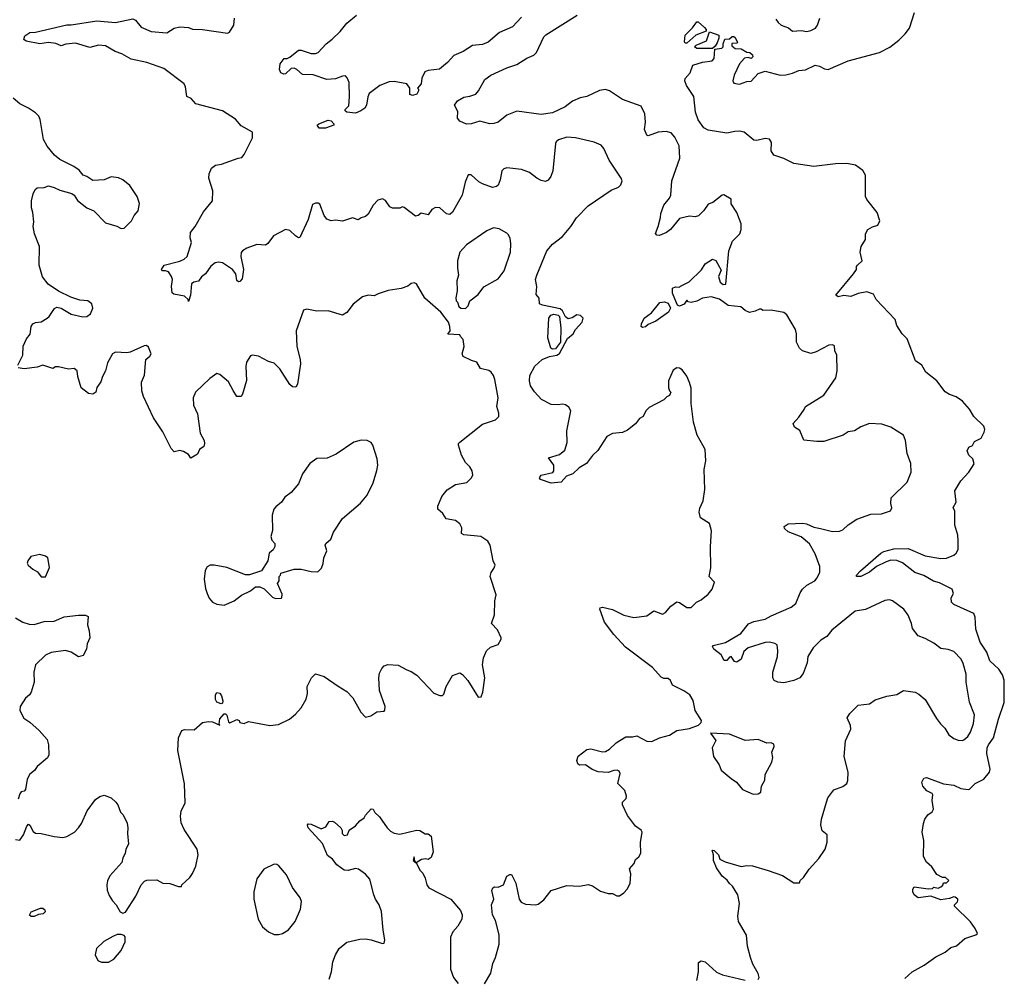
# Model space of a CAD drawing. Extents: x 2087054 to 2277909, y 548907 to 753496.
# Tile 346 of 444: x 2182814 to 2189709, y 716330 to 723044. Entities that reach past the tile are written whole.
import ezdxf

# ---------------------------------------------------------------- set-up
doc = ezdxf.new("R2010")
doc.units = 0

msp = doc.modelspace()

# ---------------------------------------------------------------- linework, layer by layer
at = {"layer": '0CON20XD'}
for points in [[(2186328.5, 723061.5), (2186265, 722994.7), (2186173.1, 722955), (2186093.7, 722886.3), (2186055, 722871.4), (2185985, 722862.7), (2185918.5, 722821.5), (2185855, 722794.7), (2185809.3, 722745), (2185752.4, 722697.6), (2185675, 722688.9), (2185651.8, 722678.2), (2185630, 722635), (2185624, 722595), (2185600, 722565), (2185607.5, 722557.5), (2185607.5, 722545), (2185595, 722522.5), (2185565, 722513.3), (2185545, 722520), (2185546.7, 722565), (2185525, 722596.2), (2185435, 722611.5), (2185402, 722608), (2185335.6, 722584.4), (2185262, 722528), (2185250.8, 722505), (2185241.4, 722445), (2185230.8, 722425), (2185203.8, 722405), (2185165, 722390), (2185105, 722396.7), (2185092.5, 722405), (2185093.8, 722415), (2185118.6, 722441.4), (2185124.4, 722505), (2185120, 722605), (2185107.1, 722637.1), (2185095, 722650), (2185075, 722649.2), (2185025, 722630), (2184965, 722624.5), (2184868.8, 722658.8), (2184795, 722660), (2184755, 722696.2), (2184735, 722706), (2184715, 722702), (2184675, 722666.2), (2184663.6, 722663.6), (2184641.7, 722671.7), (2184633.3, 722695), (2184638.8, 722735), (2184665, 722772.5), (2184686.4, 722773.6), (2184705, 722782.5), (2184765, 722830.8), (2184785, 722830.6), (2184855, 722807.9), (2184885, 722807.3), (2184905, 722814.5), (2184958.9, 722875), (2185002.2, 722907.8), (2185057.6, 722962.4), (2185105, 723019.4), (2185173.3, 723075)], [(2187343.3, 721555), (2187295, 721533.1), (2187274.4, 721534.4), (2187266.2, 721546.2), (2187285.6, 721595), (2187302.1, 721657.9), (2187303.2, 721686.8), (2187324.5, 721745.5), (2187364.6, 721795.4), (2187373.5, 721815), (2187381.6, 721915), (2187437.5, 722075), (2187431.4, 722161.4), (2187402.6, 722222.6), (2187375, 722252.5), (2187341.2, 722261.2), (2187285, 722255.7), (2187215, 722232), (2187205.9, 722235.9), (2187189.4, 722275), (2187197, 722327), (2187192.5, 722385), (2187165, 722438.8), (2187035.3, 722485.3), (2186945, 722546.7), (2186915, 722554.4), (2186875, 722548.6), (2186784.4, 722505.6), (2186737.7, 722497.7), (2186685, 722473.8), (2186633.8, 722435), (2186545, 722392.1), (2186465, 722381.1), (2186295, 722404), (2186225, 722376.2), (2186165, 722326.7), (2186133.6, 722316.4), (2186105, 722313.8), (2186035, 722333.8), (2185975, 722314.2), (2185942.3, 722312.3), (2185895, 722332.5), (2185880, 722355), (2185881.7, 722401.7), (2185857.5, 722445), (2185880, 722475), (2185925, 722502), (2185965, 722508), (2186006.8, 722523.2), (2186025.8, 722545), (2186071.2, 722625), (2186113.8, 722655), (2186225, 722707.5), (2186295, 722730), (2186365, 722774), (2186414.4, 722795.6), (2186432, 722815), (2186484.2, 722925), (2186498.3, 722938.3), (2186717.5, 723075)], [(2189011.7, 716328.3), (2189063.8, 716375), (2189148.6, 716421.4), (2189229.1, 716480.9), (2189295, 716513.3), (2189335, 716546.7), (2189375, 716556.7), (2189431.7, 716608.3), (2189510, 716635), (2189520, 716645), (2189505, 716680), (2189472.5, 716725), (2189360, 716835), (2189360, 716845), (2189380, 716865), (2189382.5, 716875), (2189382.5, 716885), (2189365, 716898.8), (2189355, 716901.2), (2189325, 716890), (2189265, 716880), (2189195, 716906.7), (2189105, 716893.3), (2189077.5, 716915), (2189067.5, 716935), (2189067.5, 716955), (2189078.3, 716971.7), (2189175, 716957.5), (2189205, 716960), (2189215, 716967.5), (2189245, 716962.5), (2189265, 716970), (2189278.3, 716981.7), (2189281.7, 716998.3), (2189305, 717000), (2189320, 717015), (2189297, 717037), (2189275, 717037.5), (2189237, 717057), (2189201.7, 717111.7), (2189164.4, 717144.4), (2189143.6, 717183.6), (2189146, 717295), (2189133.8, 717355), (2189143.3, 717415), (2189153.3, 717445), (2189173.3, 717475), (2189203, 717497), (2189212.5, 717515), (2189203.6, 717576.4), (2189207.5, 717615), (2189202.5, 717625), (2189165, 717644), (2189138, 717675), (2189130, 717705), (2189145, 717732.5), (2189163, 717737), (2189283, 717693), (2189355, 717684.2), (2189405, 717659.2), (2189455, 717652), (2189465, 717654), (2189504.6, 717695.4), (2189565, 717725.7), (2189604.4, 717775), (2189609.4, 717795), (2189586.5, 717905), (2189588.9, 717945), (2189596.9, 717965), (2189633.8, 718015), (2189668.2, 718145), (2189708.5, 718261.5), (2189708.7, 718418.7), (2189697.1, 718455), (2189669.2, 718495), (2189607.1, 718555), (2189585.5, 718615), (2189538.9, 718685), (2189509.6, 718775), (2189505, 718860), (2189495.6, 718885.6), (2189355, 718948.6), (2189338.6, 718965), (2189337.5, 718995), (2189353.8, 719025), (2189343.3, 719055), (2189255, 719100.4), (2189212.8, 719112.8), (2189145, 719152.2), (2189082.8, 719172.8), (2188995, 719240), (2188955, 719255.8), (2188915, 719258.1), (2188882, 719248), (2188814.7, 719215.3), (2188765, 719176), (2188705, 719144.2), (2188672.5, 719145), (2188673.8, 719155), (2188702, 719185), (2188845, 719308.5), (2188865, 719320), (2188935, 719338.8), (2189035, 719339.6), (2189155, 719289.3), (2189265, 719270.7), (2189305, 719273.8), (2189355, 719293.6), (2189372.7, 719307.3), (2189385.4, 719334.6), (2189386.2, 719395), (2189383.1, 719435), (2189362.9, 719505), (2189361.9, 719601.9), (2189351.7, 719628.3), (2189371.4, 719665), (2189361.2, 719745), (2189405.4, 719814.6), (2189459.2, 719875), (2189496.8, 719933.2), (2189487.7, 719967.7), (2189460, 719995), (2189447.5, 720025), (2189460.7, 720049.3), (2189485, 720062.5), (2189500.7, 720089.3), (2189545.8, 720114.2), (2189568, 720155), (2189572, 720175), (2189565, 720196.7), (2189496.2, 720265), (2189465, 720316.2), (2189415, 720373.3), (2189372.7, 720402.7), (2189325, 720419.4), (2189295, 720438.1), (2189236, 720516), (2189159.2, 720575), (2189132, 720625), (2189085.9, 720655.9), (2189028.6, 720808.6), (2188993.3, 720845), (2188955, 720902.5), (2188943.3, 720945), (2188811.2, 721085), (2188791.7, 721121.7), (2188745, 721138.1), (2188685, 721127.8), (2188635, 721105.5), (2188585, 721112), (2188545, 721102.5), (2188530, 721115), (2188653.3, 721265), (2188672.5, 721295), (2188672.5, 721315), (2188680, 721325), (2188712.5, 721355), (2188700, 721415), (2188706.7, 721455), (2188737.5, 721505), (2188737.5, 721545), (2188752.5, 721575), (2188785, 721593.8), (2188824.1, 721605.9), (2188837.1, 721635), (2188819.5, 721695), (2188745.6, 721785), (2188735.5, 721805), (2188735.6, 721955), (2188718, 721988), (2188666.6, 722026.6), (2188605, 722038.1), (2188525.6, 722035.6), (2188375, 722015.4), (2188235, 722038.2), (2188165, 722071.8), (2188094.5, 722095), (2188076.2, 722125), (2188078.2, 722185), (2188065, 722207.2), (2188035, 722212), (2187975, 722198.9), (2187955, 722200), (2187886.1, 722256.1), (2187855, 722263.2), (2187821.4, 722261.4), (2187765, 722248.8), (2187635, 722270), (2187605, 722287.5), (2187565, 722343.8), (2187546.6, 722396.6), (2187535.6, 722505.6), (2187483, 722583), (2187472, 722615), (2187475, 722632.5), (2187507.7, 722672.3), (2187527.5, 722725), (2187595, 722746.7), (2187663.6, 722756.4), (2187676.4, 722773.6), (2187681.7, 722838.3), (2187730, 722845), (2187740, 722855), (2187740, 722875), (2187751.7, 722908.3), (2187785, 722910), (2187803, 722927), (2187815, 722927.5), (2187825, 722920), (2187840, 722885), (2187835, 722880), (2187801.7, 722878.3), (2187801.7, 722861.7), (2187825, 722842.5), (2187865, 722840), (2187905, 722816.7), (2187927.5, 722815), (2187945, 722797.5), (2187946.7, 722785), (2187935, 722772.5), (2187915, 722780), (2187890, 722775), (2187853.9, 722736.1), (2187817.5, 722655), (2187807.5, 722615), (2187815, 722600), (2187855, 722593.8), (2187905, 722612.5), (2187935, 722613.3), (2187985, 722667.5), (2188035, 722683.3), (2188140, 722655), (2188178.8, 722658.8), (2188225, 722669.2), (2188270.9, 722689.1), (2188315.7, 722694.3), (2188385, 722725.8), (2188415, 722718.8), (2188449.5, 722699.5), (2188475, 722696.2), (2188615, 722756.7), (2188834.6, 722815.4), (2188907.6, 722852.4), (2188969.4, 722900.6), (2189015, 722945.7), (2189044.6, 722985.4), (2189080.5, 723095)], [(2186965, 718912.9), (2187045, 718874.2), (2187115, 718858.1), (2187205, 718868.9), (2187255, 718904.2), (2187315, 718881.4), (2187335, 718892.5), (2187373.7, 718936.3), (2187415, 718966.7), (2187435, 718963.3), (2187485, 718926.7), (2187515, 718926.7), (2187554.2, 718965.8), (2187585, 718980), (2187635, 719020), (2187662.5, 719055), (2187678.8, 719105), (2187642.9, 719145), (2187654.4, 719205), (2187651.4, 719355), (2187658.1, 719465), (2187644.2, 719515), (2187581.2, 719555), (2187572, 719595), (2187575.9, 719624.1), (2187600, 719675), (2187610.8, 719755), (2187606.5, 719895), (2187619.4, 719955), (2187614, 720034), (2187600.8, 720060.8), (2187558, 720135), (2187531.2, 720225), (2187516.4, 720356.4), (2187516.4, 720463.6), (2187503.9, 720503.9), (2187485, 720547.5), (2187451.7, 720591.7), (2187435, 720603.3), (2187415, 720606.7), (2187389.3, 720590.7), (2187357.5, 720515), (2187357, 720467), (2187363.8, 720443.8), (2187372.5, 720435), (2187365, 720412.5), (2187345, 720402.5), (2187325, 720382.5), (2187220.7, 720329.3), (2187197.5, 720305), (2187180, 720265), (2187155, 720250), (2187126.4, 720213.6), (2187070.5, 720169.5), (2187035, 720152.9), (2186965, 720147.1), (2186926, 720125), (2186862.9, 720027.1), (2186825, 719992.5), (2186784, 719936), (2186731.2, 719905), (2186687, 719863), (2186643.9, 719846.1), (2186605, 719804.2), (2186535, 719799.2), (2186460, 719825), (2186453.9, 719836.1), (2186465, 719853.3), (2186547.9, 719872.1), (2186554, 719885), (2186553.8, 719925), (2186517.5, 719975), (2186595, 719998.6), (2186631.3, 720028.7), (2186646.8, 720083.2), (2186644.4, 720165), (2186674, 720305), (2186659.7, 720329.7), (2186635, 720348), (2186615, 720352.5), (2186585, 720347.5), (2186535, 720350), (2186466.7, 720385), (2186418.7, 720438.7), (2186391.1, 720481.1), (2186383.1, 720515), (2186387, 720553), (2186422.1, 720617.9), (2186473.3, 720665), (2186524.6, 720685.4), (2186575.3, 720694.7), (2186595, 720705.8), (2186649.5, 720810.5), (2186690, 720845), (2186706.7, 720875), (2186752.5, 720925), (2186760, 720955), (2186741.7, 720971.7), (2186715, 720976.2), (2186683.6, 720956.4), (2186655, 720950), (2186635, 720963.3), (2186613.8, 721005), (2186599.2, 721019.2), (2186475, 721044.4), (2186453.8, 721055), (2186452.5, 721095), (2186430.7, 721120.7), (2186436.2, 721175), (2186426.7, 721225), (2186434, 721255), (2186504.5, 721425.5), (2186545, 721471.2), (2186616, 721525), (2186674, 721595), (2186713.5, 721656.5), (2186795, 721740.8), (2186955, 721850), (2187007.9, 721872.1), (2187022.7, 721887.3), (2187033.8, 721915), (2187026.2, 721935), (2186940.7, 722060.7), (2186905, 722143.3), (2186885, 722166), (2186835.7, 722185.7), (2186706.6, 722216.6), (2186645, 722222), (2186587.3, 722202.7), (2186571.2, 722188.8), (2186566.7, 722176.7), (2186548, 721985), (2186533.8, 721945), (2186515, 721920), (2186495, 721911.2), (2186465, 721918.8), (2186435, 721933.8), (2186383.2, 721973.2), (2186327.5, 721995), (2186225, 722005.8), (2186205, 722000), (2186190, 721985), (2186178.3, 721921.7), (2186164.3, 721885.7), (2186152.5, 721875), (2186125, 721870), (2186053.7, 721893.7), (2186028.9, 721908.9), (2185975, 721958.8), (2185955, 721957.5), (2185933.2, 721906.8), (2185912.5, 721815), (2185845, 721696.7), (2185825, 721678.8), (2185803.3, 721685), (2185756.1, 721726.1), (2185725, 721730), (2185700, 721715), (2185675, 721677.5), (2185625, 721690), (2185605, 721673.3), (2185585, 721668.8), (2185505, 721730), (2185495, 721733.3), (2185475, 721723.8), (2185423.6, 721723.6), (2185405, 721732.5), (2185375, 721777.5), (2185355, 721790), (2185320.7, 721779.3), (2185288.8, 721745), (2185255, 721683.3), (2185235, 721666.2), (2185205, 721656.7), (2185185, 721642.5), (2185145, 721656.7), (2185073.6, 721633.6), (2185025, 721641.2), (2184995, 721636.7), (2184965, 721646.7), (2184945, 721672.5), (2184915, 721752.5), (2184905, 721760), (2184885, 721760), (2184865, 721750), (2184833.8, 721645), (2184775, 721520), (2184765, 721517.5), (2184745, 721530), (2184705, 721568), (2184675, 721574.3), (2184590.6, 721529.4), (2184552.3, 721477.7), (2184536.2, 721465), (2184475, 721468.7), (2184405, 721443.6), (2184373.1, 721425), (2184365, 721413.3), (2184361.8, 721385), (2184380.9, 721295), (2184371.4, 721228.6), (2184355, 721210), (2184345, 721207.5), (2184335, 721217.5), (2184328.1, 721265), (2184302.9, 721295), (2184235, 721340.8), (2184205, 721345.8), (2184182.5, 721342.5), (2184151.3, 721318.7), (2184115, 721263.8), (2184087.5, 721242.5), (2184065, 721213.3), (2184033.6, 721206.4), (2184017.5, 721195), (2184010.8, 721115), (2183995, 721070), (2183992.5, 721085), (2183967.5, 721107.5), (2183892, 721122), (2183881.2, 721131.2), (2183875.7, 721175), (2183883.1, 721225), (2183876.7, 721245), (2183855, 721277.5), (2183835, 721286), (2183814.3, 721284.3), (2183806.7, 721295), (2183825, 721326), (2183935, 721352.9), (2183965, 721366.4), (2183986.9, 721385), (2184017.1, 721485), (2184006.4, 721516.4), (2184008.8, 721555), (2184043.2, 721596.8), (2184102, 721698), (2184164.2, 721775), (2184166, 721845), (2184139.4, 721935), (2184141.4, 721965), (2184156, 722005), (2184184.5, 722025.5), (2184226.7, 722033.3), (2184343.9, 722073.9), (2184369.7, 722080.3), (2184385, 722100), (2184445, 722217.5), (2184445, 722257.5), (2184365, 722300), (2184325, 722346.7), (2184235, 722406.7), (2184047.5, 722455), (2184015, 722492.5), (2183985, 722507.5), (2183976, 722575), (2183966, 722595), (2183823.2, 722703.2), (2183705, 722745.5), (2183595, 722768.1), (2183528.8, 722805), (2183481.2, 722821.2), (2183415, 722860.6), (2183365, 722865.8), (2183305, 722850), (2183205, 722880), (2183136.8, 722873.2), (2183105, 722862), (2183067.3, 722877.3), (2183016.1, 722883.9), (2182955, 722875.8), (2182860, 722895), (2182842.5, 722905), (2182849.3, 722930.7), (2182884.4, 722955.6), (2182925, 722958.1), (2183145, 723008.6), (2183175, 723007.5), (2183353.7, 723036.3), (2183485, 723025.5), (2183605, 723049.2), (2183625, 723040), (2183665, 722991.1), (2183735, 722962.1), (2183845, 722953.1), (2183896.2, 722985), (2183935, 722994.4), (2183995, 722988.6), (2184025, 722976.9), (2184095, 722974.5), (2184269.2, 722950.8), (2184283.9, 722956.1), (2184313.8, 723005), (2184318.8, 723055)], [(2187485, 722880), (2187475, 722880), (2187468.3, 722888.3), (2187473.9, 722936.1), (2187525, 722986.7), (2187555, 723030), (2187565, 723030), (2187609.3, 722989.3), (2187620, 722975), (2187620, 722965), (2187547.5, 722935), (2187485, 722880)], [(2188108.3, 723048.3), (2188124.2, 723024.2), (2188146.7, 723005), (2188196.7, 722986.7), (2188225, 722964.3), (2188285, 722968.6), (2188325, 722962.5), (2188355, 722969.2), (2188386.2, 722985), (2188400.8, 723005), (2188416.2, 723055)], [(2187665, 722842.5), (2187555, 722842.5), (2187540, 722855), (2187550, 722865), (2187623, 722897), (2187645, 722960), (2187710, 722935), (2187710, 722915), (2187697, 722883), (2187685, 722860), (2187665, 722842.5)], [(2182801.2, 720625), (2182836.2, 720695), (2182837.5, 720757.5), (2182861.7, 720808.3), (2182887.3, 720842.7), (2182893.8, 720895), (2182906.1, 720913.9), (2182925, 720923.3), (2182965, 720928.8), (2183006.1, 720953.9), (2183020, 720965), (2183058.3, 721021.7), (2183075, 721030), (2183103.9, 721023.9), (2183175, 720981.2), (2183255, 720962.9), (2183285, 720965.7), (2183310, 720985), (2183325.8, 721025), (2183318.8, 721055), (2183290, 721075), (2183235, 721080), (2183172.1, 721102.1), (2183085, 721144), (2183012.2, 721192.2), (2182973.7, 721243.7), (2182950, 721325), (2182951.4, 721455), (2182918.1, 721545), (2182908.6, 721595), (2182912, 721628), (2182905.8, 721695), (2182896.4, 721726.4), (2182896.7, 721775), (2182907.5, 721825), (2182922.5, 721855), (2182935, 721866.7), (2182985, 721870), (2183015, 721880), (2183055, 721870), (2183095, 721850), (2183177.9, 721827.9), (2183196.2, 721815), (2183218.3, 721778.3), (2183285, 721726.2), (2183332.5, 721705), (2183415, 721621.2), (2183495, 721598.8), (2183525, 721582), (2183545.8, 721584.2), (2183596.2, 721635), (2183616, 721674), (2183643.3, 721705), (2183653.6, 721756.4), (2183636.7, 721805), (2183585, 721882.5), (2183535, 721923.3), (2183505, 721936.7), (2183455, 721943.3), (2183405, 721922.5), (2183325, 721917.5), (2183285, 721946.7), (2183257.5, 721955), (2183229.7, 721989.7), (2183193.8, 722015), (2183095, 722064.3), (2183057.5, 722095), (2183005, 722157.5), (2182980.9, 722205), (2182957.8, 722345), (2182948.6, 722368.6), (2182925, 722392.5), (2182876.2, 722425), (2182815, 722454), (2182768.8, 722495)], [(2184955, 722283.5), (2184910, 722285), (2184897.5, 722305), (2184907.5, 722315), (2184975, 722340), (2184995, 722336.2), (2185013.3, 722315), (2185012.5, 722305), (2184955, 722283.5)], [(2187985, 716322.5), (2187993, 716337), (2187985.8, 716365), (2187948.6, 716428.6), (2187930.9, 716475), (2187911.3, 716555), (2187902.2, 716632.2), (2187847.3, 716727.3), (2187842.2, 716765), (2187854.4, 716855), (2187843.1, 716915), (2187806.4, 716976.4), (2187784, 716995), (2187768.3, 717018.3), (2187733.3, 717045), (2187693.3, 717105), (2187672, 717155), (2187671.2, 717195), (2187663.3, 717226.7), (2187676.1, 717226.1), (2187707.5, 717195), (2187717.5, 717165), (2187755, 717146.2), (2187865, 717113.3), (2187905, 717120), (2187945, 717118), (2188055.8, 717085.8), (2188155, 717050), (2188235, 717000), (2188275, 717000), (2188280, 717015), (2188303, 717037), (2188343.3, 717095), (2188410.5, 717169.5), (2188453.8, 717235), (2188468, 717285), (2188467.5, 717335), (2188433, 717363), (2188423.8, 717405), (2188428.8, 717445), (2188463.3, 717565), (2188473.3, 717595), (2188515, 717650), (2188577, 717673), (2188605.9, 717694.1), (2188613.8, 717715), (2188614.2, 717775), (2188586.9, 717885), (2188597.4, 717992.6), (2188633.8, 718075), (2188631.7, 718101.7), (2188607.5, 718155), (2188626.1, 718183.9), (2188685.9, 718244.1), (2188765, 718253.3), (2188805, 718280), (2188885, 718306.7), (2188955, 718317.5), (2189003.9, 718346.1), (2189083.6, 718333.6), (2189110.5, 718320.5), (2189154.1, 718284.1), (2189235, 718150), (2189262.1, 718112.1), (2189292.9, 718082.9), (2189321.2, 718035), (2189355, 718010), (2189385, 717999.2), (2189415, 717996.2), (2189425, 718001.2), (2189453.8, 718025), (2189471.4, 718055), (2189492.9, 718115), (2189501.1, 718175), (2189465.7, 718265), (2189442.2, 718405), (2189440.7, 718460.7), (2189421.1, 718535), (2189405.7, 718565), (2189355, 718620), (2189315, 718634.3), (2189265, 718640), (2189215, 718678.1), (2189155, 718710), (2189105, 718728), (2189065, 718780), (2189058.6, 718815), (2189035, 718873.8), (2189005, 718915.8), (2188925, 718974.2), (2188905, 718980), (2188872.9, 718977.1), (2188736.6, 718913.4), (2188665, 718902), (2188500.3, 718769.7), (2188465.5, 718724.5), (2188425, 718698), (2188371.2, 718645), (2188333.8, 718585), (2188329.3, 718540.7), (2188300, 718465), (2188277.5, 718435), (2188235, 718416.2), (2188165, 718400), (2188123.9, 718403.9), (2188097.5, 718415), (2188086.7, 718435), (2188088, 718475), (2188120, 718585), (2188122.9, 718625), (2188118, 718665), (2188102.5, 718675), (2188065, 718684.3), (2188035, 718683.1), (2187915, 718644.4), (2187885, 718620), (2187865, 718564.4), (2187835, 718543.5), (2187818.5, 718548.5), (2187795, 718583.3), (2187785, 718580), (2187765, 718556), (2187745.8, 718555.8), (2187725.6, 718595), (2187675.6, 718635), (2187666, 718654), (2187669.7, 718660.3), (2187757.1, 718682.9), (2187864, 718745), (2187917.2, 718812.8), (2187955, 718829.5), (2188033.8, 718845), (2188075, 718870), (2188215, 718928.9), (2188248.6, 718955), (2188279.7, 719030.3), (2188296, 719055), (2188326.8, 719083.2), (2188382, 719115), (2188398.6, 719135), (2188417.1, 719175), (2188416.9, 719215), (2188385, 719304), (2188345, 719372.2), (2188285, 719422.2), (2188195, 719458.5), (2188169.7, 719479.7), (2188166, 719495), (2188195, 719514.5), (2188298, 719518), (2188324.5, 719514.5), (2188375, 719490.5), (2188420.5, 719480.5), (2188505, 719459.2), (2188555, 719462), (2188578.8, 719471.2), (2188614.2, 719505.8), (2188675, 719546.2), (2188775, 719580), (2188847.7, 719582.3), (2188912.5, 719605), (2188921.2, 719625), (2188914, 719655), (2188916.2, 719695), (2189028.8, 719805), (2189056.2, 719875), (2189053.8, 719935), (2189028.8, 720005), (2189016.4, 720096.4), (2189002.5, 720135), (2188915, 720190), (2188851.7, 720211.7), (2188763.6, 720216.4), (2188705, 720192.5), (2188660, 720165), (2188615, 720157.5), (2188580, 720135), (2188445, 720091.2), (2188395, 720090), (2188305, 720100), (2188276.1, 720166.1), (2188240.5, 720190.5), (2188231.2, 720215), (2188270.5, 720259.5), (2188306.2, 720315), (2188317.5, 720335), (2188445.7, 720414.3), (2188528.6, 720535), (2188538.1, 720585), (2188536, 720695), (2188522.5, 720725), (2188519.3, 720759.3), (2188506.1, 720766.1), (2188480, 720765), (2188391.2, 720718.8), (2188355, 720706.7), (2188295, 720726.2), (2188275, 720743.3), (2188254.4, 720785), (2188254.3, 720845), (2188246, 720875), (2188185, 720977.5), (2188164.1, 720994.1), (2188075, 721010), (2188017.5, 721007.5), (2188005, 721017.5), (2187995, 721017.5), (2187965, 721002.5), (2187923.6, 720993.6), (2187895, 721007.5), (2187863.6, 721033.6), (2187775, 721042.5), (2187715, 721086.2), (2187655, 721104), (2187595, 721093.1), (2187555, 721073.1), (2187515, 721063.8), (2187495, 721067.5), (2187485, 721080), (2187467.7, 721052.3), (2187435, 721037.5), (2187420, 721045), (2187401.7, 721088.3), (2187385, 721130), (2187386.1, 721163.9), (2187405, 721173.3), (2187435, 721170), (2187441.7, 721178.3), (2187502.4, 721207.6), (2187587.7, 721292.3), (2187613.8, 721335), (2187665, 721367.5), (2187688.3, 721358.3), (2187725, 721290), (2187707.5, 721245), (2187720, 721205), (2187740, 721190), (2187757.8, 721192.2), (2187778.6, 721425), (2187805, 721493.3), (2187856.2, 721545), (2187866.7, 721575), (2187866.7, 721615), (2187836.7, 721695), (2187796.7, 721755), (2187797, 721787), (2187745, 721818), (2187733.3, 721815), (2187666.7, 721765), (2187635, 721753.3), (2187605, 721707.5), (2187568.3, 721671.7), (2187545, 721663.3), (2187505, 721668.8), (2187435, 721651.2), (2187370, 721575), (2187343.3, 721555)], [(2185935, 721022.5), (2185955, 721040), (2185966.2, 721075), (2186025, 721119.2), (2186065, 721172.5), (2186165, 721230), (2186205.8, 721285), (2186250, 721415), (2186254.2, 721475), (2186247.5, 721515), (2186235, 721538.8), (2186225, 721550), (2186170.3, 721580.3), (2186132.3, 721587.7), (2186084.3, 721565.7), (2185943.2, 721466.8), (2185896, 721415), (2185880, 721355), (2185878.9, 721305), (2185886.7, 721255), (2185875.7, 721215), (2185878, 721145), (2185867, 721097), (2185870, 721075), (2185880, 721065), (2185890, 721035), (2185903, 721023), (2185935, 721022.5)], [(2182785, 717302), (2182815, 717298), (2182841.1, 717335), (2182863.4, 717396.6), (2182875, 717410), (2182885, 717403.3), (2182908.3, 717358.3), (2182925, 717346.2), (2182965, 717343.8), (2183055, 717323.3), (2183115, 717317.5), (2183145, 717323.3), (2183197.5, 717355), (2183225, 717383.3), (2183246, 717415), (2183285.8, 717504.2), (2183345, 717583.3), (2183375, 717603.3), (2183405, 717612.5), (2183453.6, 717593.6), (2183486.7, 717565), (2183500, 717545), (2183520, 717495), (2183537.5, 717475), (2183565.8, 717415.8), (2183572, 717385), (2183568, 717345), (2183575, 717270), (2183556.2, 717235), (2183553.3, 717205), (2183535.9, 717174.1), (2183529.5, 717140.5), (2183445, 717048.8), (2183427.9, 717012.1), (2183422.9, 716985), (2183427, 716947), (2183440.9, 716910.9), (2183462.7, 716872.7), (2183490, 716845), (2183517, 716797), (2183535, 716787.5), (2183555, 716792.5), (2183628, 716905), (2183663.9, 716986.1), (2183688.3, 717011.7), (2183705, 717017.5), (2183775, 717020), (2183815, 716997.5), (2183865, 716993.3), (2183925, 716972.5), (2183946.7, 716973.3), (2183950, 716985), (2184005, 717037.5), (2184023.3, 717065), (2184048, 717115), (2184064, 717195), (2184056, 717235), (2183965, 717373.3), (2183945, 717420), (2183940, 717465), (2183945, 717500), (2183971.7, 717558.3), (2183967.3, 717692.7), (2183920, 717925), (2183924.7, 718015.3), (2183950, 718065), (2183967.7, 718072.3), (2184035, 718071.4), (2184095, 718121.2), (2184135, 718130), (2184165, 718126), (2184216.4, 718103.6), (2184210, 718110), (2184215, 718147.5), (2184245, 718182.5), (2184255, 718182.5), (2184265, 718173.3), (2184276.7, 718126.7), (2184285, 718120), (2184335, 718142.5), (2184350, 718135), (2184355, 718122.5), (2184385, 718113.8), (2184415, 718128.8), (2184565, 718100), (2184625, 718108.8), (2184703.3, 718145), (2184745, 718180), (2184784.2, 718225), (2184819.4, 718285), (2184828.6, 718325), (2184826.2, 718375), (2184857.5, 718435), (2184885, 718462.5), (2184945, 718443.8), (2185045, 718376.7), (2185105, 718340), (2185145.9, 718295.9), (2185203.3, 718195), (2185235, 718160), (2185271.7, 718168.3), (2185315, 718197.5), (2185365, 718202.5), (2185371.7, 718208.3), (2185373.3, 718235), (2185332.5, 718345), (2185328, 718435), (2185333, 718467), (2185349.5, 718500.5), (2185365, 718518.8), (2185391.7, 718528.3), (2185465, 718523.8), (2185525, 718490), (2185555, 718480), (2185595, 718453.3), (2185715, 718327.5), (2185755, 718310), (2185775, 718310), (2185785, 718320), (2185800, 718375), (2185845, 718450), (2185895, 718470), (2185915, 718457.5), (2185952.5, 718415), (2186025, 718300), (2186045, 718302.5), (2186058, 718335), (2186070, 718435), (2186055.6, 718525), (2186062.2, 718575), (2186082.5, 718625), (2186111.1, 718648.9), (2186165, 718668.8), (2186186.2, 718705), (2186186.2, 718715), (2186160.5, 718770.5), (2186118.8, 718815), (2186138.8, 718875), (2186142, 718975), (2186150, 719015), (2186108.8, 719145), (2186116.4, 719173.6), (2186135, 719200), (2186143.3, 719225), (2186128.8, 719255), (2186109.2, 719365), (2186090.9, 719390.9), (2186043.8, 719423.8), (2185925, 719436.2), (2185907.5, 719445), (2185910, 719485), (2185895, 719514), (2185865, 719537.5), (2185799.3, 719549.3), (2185776.7, 719585), (2185741.2, 719615), (2185743, 719637), (2185770, 719705), (2185807.3, 719752.7), (2185865, 719788), (2185945, 719803.8), (2185975, 719832.5), (2185985.9, 719854.1), (2185982.5, 719885), (2185965, 719912.5), (2185935, 719942.5), (2185906.7, 719995), (2185886.7, 720065), (2185886.7, 720075), (2185896.2, 720085), (2186055, 720211.9), (2186145, 720241.9), (2186168.1, 720265), (2186169.3, 720289.3), (2186155.6, 720335), (2186164.5, 720395), (2186140.8, 720525), (2186131.2, 720551.2), (2186115.9, 720575.9), (2186098.3, 720588.3), (2186041.7, 720601.7), (2186015.7, 720645.7), (2185976.9, 720656.9), (2185920, 720685), (2185912.5, 720705), (2185926.7, 720755), (2185920, 720805), (2185900, 720825), (2185897, 720837), (2185812.5, 720842.5), (2185827.5, 720865), (2185826.4, 720896.4), (2185816.1, 720926.1), (2185764, 720995), (2185650, 721095), (2185592.5, 721195), (2185575, 721201.2), (2185555, 721196.2), (2185531.7, 721178.3), (2185485, 721162.5), (2185395, 721147.1), (2185323.3, 721125)], [(2185323.3, 721125), (2185295, 721111.4), (2185255, 721114.2), (2185215, 721104.2), (2185148.3, 721051.7), (2185105, 720993.8), (2185075, 720973.8), (2184975, 721006), (2184895, 721004), (2184825, 721016.7), (2184800.5, 721009.5), (2184749.4, 720865), (2184755.6, 720755), (2184778, 720665), (2184779.2, 720635), (2184758.3, 720491.7), (2184748.3, 720471.7), (2184725, 720473.3), (2184705, 720490), (2184635, 720598.8), (2184595, 720638.8), (2184555, 720650.8), (2184485, 720687.5), (2184444.2, 720695.8), (2184430.7, 720689.3), (2184401.2, 720645), (2184396.2, 720615), (2184401.7, 720518.3), (2184375, 720422.5), (2184363.6, 720406.4), (2184334.1, 720404.1), (2184308.1, 720448.1), (2184275, 720508.8), (2184215, 720560), (2184195, 720566.2), (2184145, 720530.8), (2184046, 720435), (2184029.2, 720395), (2184030, 720345), (2184058.6, 720285), (2184077.7, 720147.7), (2184105, 720097.5), (2184108.8, 720075), (2184102.5, 720055), (2184072.5, 720035), (2184059.3, 720000.7), (2184013, 719973), (2183995, 720000), (2183960.7, 720020.7), (2183935, 720026.2), (2183895, 720017.5), (2183875, 720040), (2183815, 720157.5), (2183750.8, 720255), (2183680.8, 720405), (2183668.8, 720445), (2183666.7, 720505), (2183686.7, 720555), (2183696, 720664), (2183725, 720686.7), (2183733.8, 720705), (2183715, 720750), (2183701.7, 720761.7), (2183685, 720760), (2183586.4, 720716.4), (2183565, 720712), (2183485, 720716.2), (2183463.3, 720705), (2183428.3, 720641.7), (2183413.9, 720586.1), (2183392.5, 720545), (2183381.7, 720508.3), (2183355, 720467.5), (2183346, 720435), (2183325, 720421.2), (2183295, 720426.2), (2183245, 720466.7), (2183220, 720545), (2183216.7, 720585), (2183195, 720601.2), (2183155, 720596.7), (2183085, 720613.3), (2183065, 720612.5), (2183045, 720602.5), (2182975, 720623.8), (2182935, 720611.2), (2182845, 720598), (2182803.3, 720605)], [(2187175, 720888), (2187166.2, 720895), (2187168.6, 720915), (2187187.5, 720955), (2187237.7, 720992.3), (2187296.8, 721063.2), (2187328.3, 721068.3), (2187355, 721058.8), (2187370.8, 721025), (2187357.5, 720995), (2187267.8, 720932.2), (2187215, 720910), (2187195, 720894.2), (2187175, 720888)], [(2186545, 720737.4), (2186533.8, 720743.9), (2186512.6, 720815), (2186519.3, 720955), (2186534.3, 720975.7), (2186555, 720982.5), (2186585.6, 720975.6), (2186594.7, 720965), (2186603.5, 720883.5), (2186601.8, 720785), (2186565, 720739.3), (2186545, 720737.4)], [(2184245, 718943.3), (2184315, 718973.3), (2184366.4, 719013.6), (2184430, 719045), (2184465, 719072.5), (2184495, 719072.5), (2184525, 719057.5), (2184585, 719000), (2184605, 718990), (2184645, 718992.5), (2184650, 718995), (2184651.7, 719021.7), (2184620, 719095), (2184630, 719115), (2184630, 719145), (2184640, 719155), (2184641.7, 719168.3), (2184735, 719196.7), (2184785, 719196.2), (2184855, 719180), (2184901.7, 719178.3), (2184926.1, 719203.9), (2184938.8, 719235), (2184943.3, 719275), (2184963.8, 719325), (2184953.8, 719365), (2184958, 719375), (2184993.3, 719406.7), (2185012, 719455), (2185075, 719551.2), (2185200.9, 719659.1), (2185246.8, 719713.2), (2185288.8, 719801.2), (2185314.2, 719885.8), (2185320.8, 719925), (2185317.5, 719967.5), (2185286.2, 720065), (2185275, 720082.5), (2185246.1, 720096.1), (2185205, 720098.8), (2185154, 720086), (2185029.8, 720000.2), (2184967.6, 719972.4), (2184895, 719970), (2184846.2, 719935), (2184795, 719862.5), (2184766.1, 719793.9), (2184715, 719732.5), (2184670.5, 719699.5), (2184647.5, 719665), (2184606.4, 719633.6), (2184594.1, 719615.9), (2184581.2, 719575), (2184583, 719467), (2184573.3, 719425), (2184579.3, 719399.3), (2184600, 719375), (2184600, 719355), (2184589.3, 719330.7), (2184561.7, 719308.3), (2184552.5, 719255), (2184506.4, 719183.6), (2184423, 719157), (2184395, 719156.7), (2184265, 719208), (2184175, 719223.3), (2184147, 719223), (2184127, 719213), (2184113.6, 719186.4), (2184106.2, 719125), (2184115, 719060), (2184126.1, 719026.1), (2184141.7, 718991.7), (2184163.9, 718963.9), (2184195, 718950), (2184245, 718943.3)], [(2182995, 719142.5), (2183021.7, 719208.3), (2183010, 719275), (2182995, 719286.7), (2182955, 719298.8), (2182892.5, 719285), (2182870, 719255), (2182867, 719237), (2182872.5, 719225), (2182905, 719196.2), (2182937.7, 719177.7), (2182965, 719142.5), (2182995, 719142.5)], [(2182785.5, 718855.5), (2182835, 718824.2), (2182880.3, 718810.3), (2182915, 718808.5), (2182985, 718829.6), (2183055, 718830.6), (2183125, 718861.1), (2183226.1, 718873.9), (2183275, 718873.8), (2183293.3, 718863.3), (2183288, 718805), (2183300.8, 718765), (2183304.2, 718715), (2183287.3, 718672.7), (2183282, 718635), (2183258.3, 718591.7), (2183225, 718581.2), (2183175, 718613.8), (2183135, 718627.1), (2183035, 718612.2), (2182995, 718594.4), (2182924.2, 718525), (2182913.6, 718473.6), (2182916.2, 718405), (2182893.3, 718335), (2182882.5, 718315), (2182855, 718292.5), (2182816, 718235), (2182814, 718205), (2182842.7, 718152.7), (2182885, 718123.3), (2182950, 718065), (2183005, 718002.5), (2183016.2, 717965), (2183016.7, 717895), (2183007.5, 717875), (2182937.1, 717812.9), (2182918, 717785), (2182885, 717760.8), (2182865.5, 717724.5), (2182855, 717652.5), (2182845, 717640), (2182825, 717636.2), (2182815, 717622.5), (2182803.8, 717585)], [(2186068.9, 716291.1), (2186113.7, 716366.3), (2186126.9, 716433.1), (2186145.5, 716475), (2186170.3, 716569.7), (2186172.1, 716635), (2186145.5, 716735), (2186125.5, 716775), (2186117.1, 716845), (2186134, 716885), (2186120, 716945), (2186127, 716963), (2186138.3, 716971.7), (2186165, 716967.5), (2186202.5, 716985), (2186225, 717046.7), (2186245, 717057.5), (2186257, 717057), (2186287.3, 716997.3), (2186310.8, 716885), (2186325, 716862.5), (2186355, 716849.2), (2186425, 716844), (2186445, 716848.8), (2186485, 716880), (2186535, 716946.2), (2186645, 716980), (2186735, 716976), (2186795, 716988), (2186825, 716978.8), (2186881.7, 716941.7), (2186935, 716923.8), (2186965, 716923.3), (2186995, 716907.5), (2187013, 716907), (2187045, 716930), (2187066.7, 716955), (2187088, 716995), (2187092.3, 717062.3), (2187083.3, 717096.7), (2187116.1, 717133.9), (2187126.4, 717163.6), (2187148.8, 717181.2), (2187162.3, 717207.7), (2187161.2, 717281.2), (2187172.5, 717355), (2187165, 717368.8), (2187126.6, 717396.6), (2187070.2, 717470.2), (2187035.5, 717545), (2187035.8, 717565), (2187060.5, 717589.5), (2187064, 717605), (2187051.4, 717645), (2187002.9, 717695), (2187018.8, 717765), (2187011.7, 717781.7), (2186997.7, 717787.7), (2186975, 717785.8), (2186935, 717772), (2186865, 717776.7), (2186823, 717793), (2186775, 717826.2), (2186735, 717823.3), (2186722.7, 717832.7), (2186714.1, 717855.9), (2186724.1, 717885.9), (2186786.4, 717933.6), (2186813.6, 717936.4), (2186895, 717916.7), (2186915, 717920), (2186945, 717936.2), (2186989.5, 717980.5), (2187017.5, 717995), (2187058.8, 718021.2), (2187105, 718021.2), (2187135, 718028), (2187205, 717991.4), (2187241.2, 717988.8), (2187295, 718013.8), (2187365, 718033.8), (2187415, 718066.7), (2187505, 718080), (2187567, 718103), (2187587, 718123), (2187587.5, 718135), (2187543.3, 718205), (2187528.8, 718275), (2187505.9, 718315.9), (2187464.2, 718344.2), (2187385, 718383.8), (2187371.2, 718415), (2187355, 718430), (2187325, 718430), (2187305, 718438.8), (2187245, 718507.1), (2187055, 718650), (2186975, 718739.2), (2186910, 718825), (2186876.7, 718915), (2186877.5, 718925), (2186895, 718930), (2186965, 718912.9)], [(2184225, 718253.3), (2184195, 718264), (2184185, 718283.8), (2184183.8, 718315), (2184195, 718331.4), (2184215, 718326.9), (2184228.1, 718308.1), (2184236.6, 718273.4), (2184233.6, 718256.4), (2184225, 718253.3)], [(2187950.7, 717620.7), (2187985, 717622.5), (2188003.3, 717635), (2188008, 717675), (2188031.2, 717718.8), (2188035, 717757.5), (2188081.2, 717845), (2188086.7, 717876.7), (2188080, 717915), (2188097.5, 717955), (2188095, 717970), (2188075, 717980), (2188045, 717976.7), (2187985, 718003.8), (2187895, 717996.7), (2187785, 718040.8), (2187651.7, 718048.3), (2187687.5, 717995), (2187662, 717945), (2187672, 717885), (2187711.2, 717825), (2187725, 717787.5), (2187795, 717728.8), (2187833.3, 717705), (2187875, 717653.3), (2187950.7, 717620.7)], [(2184980, 716325), (2184996.7, 716375), (2185006.2, 716445), (2185024.1, 716495.9), (2185050.5, 716539.5), (2185105, 716583.8), (2185195, 716603.3), (2185235, 716605.8), (2185275, 716600), (2185355, 716573.8), (2185365, 716576.7), (2185370.8, 716599.2), (2185358.6, 716668.6), (2185348.1, 716798.1), (2185330.8, 716845), (2185305, 716884.2), (2185292.9, 716915), (2185264.6, 717025), (2185235, 717060.6), (2185186.7, 717095), (2185165, 717100), (2185115, 717085.8), (2185087, 717087), (2185035, 717126), (2185005, 717164), (2184969.7, 717189.7), (2184933.8, 717275), (2184835, 717383.3), (2184830, 717405), (2184835, 717412.5), (2184855, 717410), (2184925, 717377.5), (2184957.7, 717392.3), (2184981.7, 717428.3), (2185005, 717430), (2185018.8, 717425), (2185062.5, 717385), (2185072.5, 717365), (2185072.5, 717345), (2185085, 717330), (2185110, 717335), (2185121.7, 717368.3), (2185165, 717398.8), (2185195.9, 717434.1), (2185226.4, 717453.6), (2185235, 717472.5), (2185275, 717516.7), (2185290, 717515), (2185300.7, 717490.7), (2185332.3, 717462.3), (2185386, 717385), (2185410.9, 717360.9), (2185435, 717348), (2185475, 717340), (2185592.3, 717367.7), (2185616.2, 717366.2), (2185653.3, 717343.3), (2185675, 717343.3), (2185696.2, 717325), (2185710, 717215), (2185695, 717177.5), (2185675, 717162.5), (2185655, 717166.7), (2185628.3, 717161.7), (2185590, 717140), (2185580, 717150), (2185575, 717180), (2185570, 717155), (2185590, 717140), (2185617.5, 717085), (2185636.1, 717066.1), (2185652.3, 717032.3), (2185664.2, 716985), (2185678, 716965), (2185833.8, 716885), (2185900, 716805), (2185911.2, 716775), (2185910, 716745), (2185882.5, 716695), (2185845.8, 716655), (2185831.7, 716618.3), (2185831.2, 716395), (2185852.5, 716335), (2185885, 716293.3)], [(2184625, 716636), (2184655, 716643.3), (2184695, 716670), (2184742.3, 716727.7), (2184781.2, 716815), (2184787.7, 716867.7), (2184776.7, 716895), (2184725, 716966.7), (2184682, 717055), (2184629.1, 717119.1), (2184615, 717128), (2184595, 717130), (2184524.2, 717095.8), (2184475, 717027.5), (2184454.4, 716935), (2184453.1, 716885), (2184484.2, 716745), (2184515, 716691.2), (2184555.6, 716655.6), (2184595, 716638), (2184625, 716636)], [(2182893, 716763), (2182883, 716773), (2182895, 716796.7), (2182958.3, 716821.7), (2182975, 716822.5), (2182990.7, 716810.7), (2182992.5, 716795), (2182978.3, 716781.7), (2182945, 716776.7), (2182915, 716763.3), (2182893, 716763)], [(2183387, 716443), (2183435, 716443.3), (2183472.5, 716465), (2183523.3, 716525), (2183552.5, 716585), (2183551.7, 716621.7), (2183545, 716630), (2183525, 716637.5), (2183497, 716637), (2183465, 716623.3), (2183402.7, 716587.3), (2183351.7, 716538.3), (2183342.5, 716495), (2183360, 716455), (2183387, 716443)], [(2187555.8, 716314.2), (2187566.2, 716375), (2187568.3, 716441.7), (2187587, 716453), (2187615, 716446.2), (2187694.2, 716374.2), (2187735, 716354), (2187895, 716317.5)]]:
    msp.add_lwpolyline(points, dxfattribs=at)

doc.saveas('drawing.dxf')
